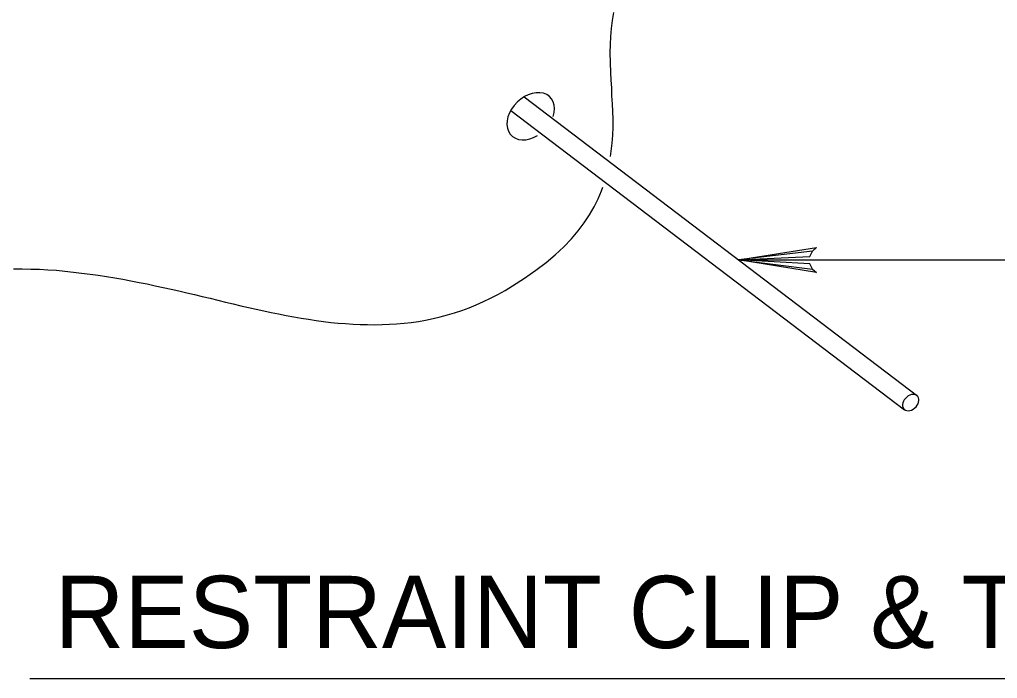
# Model space of a CAD drawing. Extents: x 638850 to 644908, y 297188 to 298900.
# Drawn here: x 639236 to 639297, y 297879 to 297920 of the extents above; entities that cross this region are included whole.
import ezdxf

# ---------------------------------------------------------------- set-up
doc = ezdxf.new("R2010")
doc.units = 0
for name, color, linetype in [('1', 7, 'Continuous'), ('2', 7, 'Continuous'), ('4', 7, 'Continuous'), ('7', 7, 'Continuous')]:
    doc.layers.add(name, color=color, linetype=linetype)

msp = doc.modelspace()

# ---------------------------------------------------------------- linework, layer by layer
at = {"layer": '1'}
for p, q in [((639267.468, 297915.182), (639291.995, 297896.535)), ((639266.637, 297914.332), (639291.175, 297895.676))]:
    msp.add_line(p, q, dxfattribs=at)
msp.add_lwpolyline([(639285.449, 297904.44), (639285.277, 297904.774), (639280.836, 297905.019), (639285.449, 297904.44), (639285.685, 297904.238), (639280.836, 297905.019), (639285.273, 297905.239), (639285.435, 297905.569), (639280.836, 297905.019), (639285.685, 297905.79), (639285.435, 297905.569)], dxfattribs=at)
for centre, major_axis, start_param in [((639267.879, 297913.972), (-1.203, -1.196), 2.18443), ((639291.563, 297896.138), (-0.416, -0.414), 1.264481)]:
    msp.add_ellipse(centre, major_axis=major_axis, ratio=0.717222, start_param=start_param, end_param=7.533439, dxfattribs=at)
at = {"layer": '2'}
for points in [[(639272.874, 297916.7), (639272.843, 297917.933), (639272.856, 297918.444), (639272.874, 297918.939), (639272.919, 297919.432), (639272.978, 297919.942), (639273.056, 297920.437)], [(639272.862, 297911.47), (639272.903, 297911.804), (639272.964, 297912.299), (639272.996, 297912.794), (639273.011, 297913.287), (639273.011, 297913.782), (639272.996, 297914.275), (639272.978, 297914.754), (639272.948, 297915.247), (639272.933, 297915.742), (639272.903, 297916.223), (639272.874, 297916.7)], [(639239.39, 297904.269), (639239.9, 297904.208), (639240.425, 297904.145), (639240.935, 297904.066), (639241.46, 297903.988), (639241.968, 297903.913), (639242.479, 297903.821), (639242.974, 297903.729), (639243.485, 297903.619), (639243.977, 297903.526), (639244.486, 297903.418), (639244.979, 297903.31), (639245.474, 297903.202), (639245.969, 297903.094), (639246.448, 297902.971), (639246.943, 297902.863), (639247.42, 297902.739), (639247.915, 297902.631), (639248.394, 297902.507), (639248.873, 297902.401), (639249.35, 297902.291), (639249.832, 297902.165), (639250.293, 297902.057), (639250.77, 297901.954), (639251.252, 297901.859), (639251.713, 297901.751), (639252.179, 297901.659), (639252.656, 297901.567), (639253.119, 297901.488), (639253.583, 297901.396), (639254.046, 297901.335), (639254.507, 297901.256), (639254.973, 297901.193), (639255.437, 297901.132), (639255.884, 297901.085), (639256.346, 297901.056), (639256.811, 297901.027), (639257.259, 297900.995), (639257.72, 297900.995), (639258.168, 297900.977), (639258.634, 297900.995), (639259.082, 297901.011), (639259.529, 297901.04), (639259.991, 297901.085), (639260.441, 297901.132), (639260.888, 297901.193), (639261.336, 297901.272), (639261.797, 297901.364), (639262.245, 297901.472), (639262.695, 297901.596), (639263.143, 297901.733), (639263.591, 297901.875), (639264.052, 297902.044), (639264.486, 297902.228), (639264.932, 297902.431), (639265.382, 297902.647), (639265.845, 297902.878), (639266.293, 297903.124), (639266.741, 297903.403), (639266.741, 297903.403), (639267.497, 297903.88), (639268.194, 297904.375), (639268.842, 297904.87), (639269.411, 297905.349), (639269.938, 297905.844), (639270.417, 297906.337), (639270.836, 297906.832), (639271.205, 297907.327), (639271.544, 297907.835), (639271.839, 297908.33), (639272.084, 297908.825), (639272.3, 297909.318), (639272.381, 297909.551)], [(639235.655, 297904.469), (639236.195, 297904.469), (639236.735, 297904.453), (639237.275, 297904.438), (639237.797, 297904.406), (639238.341, 297904.375), (639238.863, 297904.33), (639239.39, 297904.269)]]:
    msp.add_lwpolyline(points, dxfattribs=at)
at = {"layer": '4'}
msp.add_line((639236.673, 297878.95), (639371.951, 297878.95), dxfattribs=at)
at = {"layer": '7'}
msp.add_line((639280.836, 297905.019), (639298.158, 297905.019), dxfattribs=at)

# ---------------------------------------------------------------- texts
at = {"layer": '4'}
msp.add_text('RESTRAINT CLIP & TENDON DETAIL', height=4.5, dxfattribs=at).set_placement((639238.218, 297880.843))

doc.saveas('drawing.dxf')
